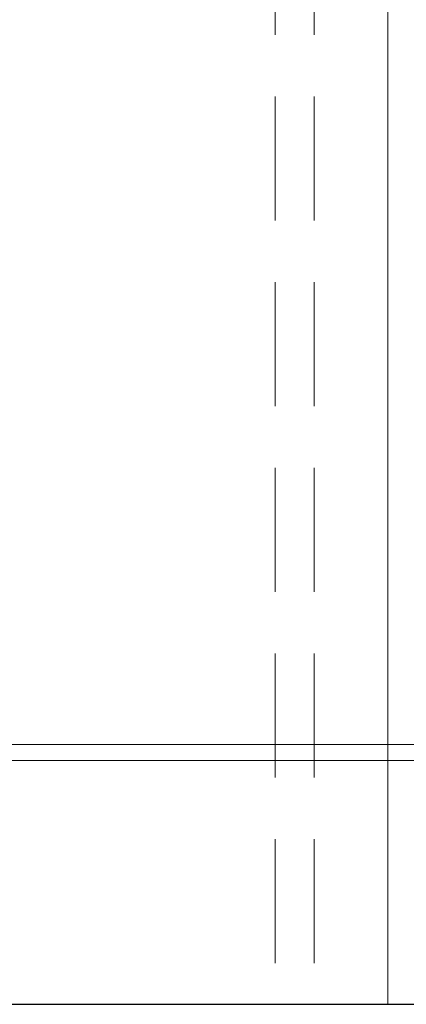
# Model space of a CAD drawing. Header units: millimetres. Extents: x 23192 to 177760, y -399809 to -79279.
# Tile 577 of 656: x 73291 to 73321, y -194640 to -194564. Entities that reach past the tile are written whole.
import ezdxf

# ---------------------------------------------------------------- set-up
doc = ezdxf.new("R2010")
doc.units = ezdxf.units.MM
doc.linetypes.add('HIDDEN2', pattern=[4.7625, 3.175, -1.5875])
doc.layers.get('0').update_dxf_attribs({"lineweight": 0})
doc.layers.add('!! 0_ Istn-sciany', color=3, linetype='Continuous', lineweight=30)
doc.layers.add('!! 2 ZABUDOWA GK-MDF', color=54, linetype='Continuous', lineweight=13)
doc.layers.add('!! 2_WYBURZENIA DO REMONTU', color=7, linetype='Continuous', lineweight=0, true_color=0x4d4d4d, plot=False)

msp = doc.modelspace()

# ---------------------------------------------------------------- linework, layer by layer
at = {"layer": '!! 0_ Istn-sciany'}
msp.add_lwpolyline([(73219.42327, -194639.5883), (73521.42327, -194639.5883)], dxfattribs=at)
at = {"layer": '!! 2 ZABUDOWA GK-MDF'}
for points in [[(73319.42657, -194502.5883), (73319.42657, -194639.5883)], [(73219.42327, -194619.5883), (73525.42987, -194619.5883)], [(73219.42327, -194620.8383), (73525.42987, -194620.8383)]]:
    msp.add_lwpolyline(points, dxfattribs=at)
at = {"layer": '!! 2_WYBURZENIA DO REMONTU', "linetype": 'HIDDEN2', "ltscale": 3}
for points in [[(73310.75661, -194512.5883), (73310.75661, -194639.5883)], [(73313.75661, -194512.5883), (73313.75661, -194639.5883)]]:
    msp.add_lwpolyline(points, dxfattribs=at)
msp.add_lwpolyline([(73219.42327, -194619.5883), (73319.42657, -194619.5883)])

doc.saveas('drawing.dxf')
